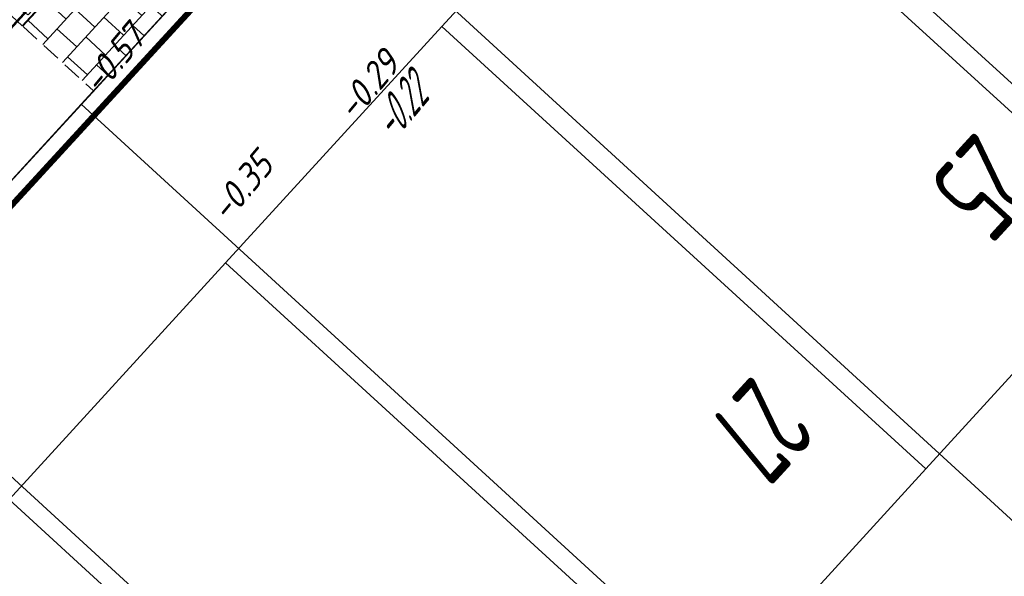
# Model space of a CAD drawing. Header units: metres. Extents: x 111546 to 149831, y 498798 to 507863.
# Tile 837 of 1056: x 111892 to 111909, y 501771 to 501781. Entities that reach past the tile are written whole.
import ezdxf
from ezdxf.enums import TextEntityAlignment as Align

# ---------------------------------------------------------------- set-up
doc = ezdxf.new("R2010")
doc.units = ezdxf.units.M
for name, pattern in [('DASHDOT', [25.4, 12.7, -6.35, 0, -6.35]), ('DASHED', [19.05, 12.7, -6.35]), ('VW-1-1_STREEP', [2, 1, -1])]:
    doc.linetypes.add(name, pattern=pattern)
for name, color, linetype in [('0-bs-hoogte dorpel', 130, 'Continuous'), ('0-hoogte mv-bestaand', 253, 'Continuous'), ('0-werkgrens', 210, 'FENCELINE1'), ('3-NW-HV-316010+318010-Afwerken zandbed voor wegfundering en menggranulaat-opp', 20, 'Continuous'), ('3-nw-markering', 7, 'Continuous'), ('3-vw-HV-304010-Opbreken tegels-opp', 150, 'AI-KADASTRAAL'), ('B01_HOOFDGEBOUW', 1, 'Continuous'), ('B07_TUSSENMUUR', 1, 'Continuous'), ('V03_KNTTEGELPAD', 252, 'Continuous'), ('Z02_HUISNUMMER', 7, 'Continuous')]:
    doc.layers.add(name, color=color, linetype=linetype)
for name, color, linetype, lineweight in [('0-kadastrale percelen', 253, 'AI-KADASTRAAL', 9), ('3-nw-arcering-trottoir', 2, 'Continuous', 15), ('3-nw-band-irb 50x20', 2, 'Continuous', 13), ('3-nw-materiaalscheiding-', 7, 'DASHED', 13)]:
    doc.layers.add(name, color=color, linetype=linetype, lineweight=lineweight)
doc.styles.get("Standard").update_dxf_attribs({"font": 'isocp-ie.shx'})
doc.styles.add('veysel', font='isocp-ie.shx', dxfattribs={"height": 0.1})
doc.linetypes.add('AI-KADASTRAAL', pattern='A,5.5,-2,["K",Standard,S=1.8,R=0,X=0,Y=-0.9],-2,5.5,-2,[5,NLCS.SHX,S=0.75,R=0,X=0,Y=0],-2', length=19)
doc.linetypes.add('FENCELINE1', pattern='A,6.35,-2.54,[133,ltypeshp.shx,S=2.54,R=0,X=-2.54,Y=0],-2.54,25.4', length=36.83)
pattern_1 = [(294.51638, (112010.33835, 501946.37295), (-0.2375469, -0.6359021), [0.4, -0.56]), (294.51638, (112010.27896, 501946.21397), (-0.2375469, -0.6359021), [0.16, -0.8]), (294.51638, (112010.49732, 501946.31356), (-0.2375469, -0.6359021), [0.16, -0.8])]

# ---------------------------------------------------------------- blocks, each defined once
blk = doc.blocks.new('3-inritblok 50 L')
blk.add_lwpolyline([(0, 0), (0.5, 0), (0.5, 0.5), (0, 0.5)], close=True)
for points in [[(0, 0.5), (0.5, 0.5)], [(0.5, 0.5), (0.5, 0)], [(0.5, 0.45), (0.2, 0.45), (0.1, 0)]]:
    blk.add_lwpolyline(points)
blk = doc.blocks.new('3-inritblok 50 R')
blk.add_lwpolyline([(0, 0), (0.5, 0), (0.5, 0.5), (0, 0.5)], close=True)
for points in [[(0, 0.5), (0.5, 0.5)], [(0.5, 0.5), (0.5, 0)], [(0, 0.45), (0.3, 0.45), (0.4, 0)]]:
    blk.add_lwpolyline(points)
blk = doc.blocks.new('3-inritblok 50')
blk.add_lwpolyline([(0, 0), (0, 0.5), (0.5, 0.5), (0.5, 0)], close=True)
blk.add_lwpolyline([(0, 0.45), (0.5, 0.45)])
blk = doc.blocks.new('*U551')
for name, p in [('3-inritblok 50 L', (0, 0)), ('3-inritblok 50', (0.5, 0)), ('3-inritblok 50', (1, 0)), ('3-inritblok 50', (1.5, 0)), ('3-inritblok 50', (2, 0)), ('3-inritblok 50', (2.5, 0)), ('3-inritblok 50 R', (3, 0))]:
    blk.add_blockref(name, p)

msp = doc.modelspace()

# ---------------------------------------------------------------- hatches: boundary and pattern name
at = {"layer": '3-nw-arcering-trottoir'}
h = msp.add_hatch(dxfattribs=at)
h.set_pattern_fill('AVH-TEGEL_300X300_HALFST', color=256, scale=1.5, angle=90, style=0, pattern_type=2)
h.set_pattern_definition([(137.5821, (111924.0988, 501842.5814), (-0.48398, 0.1374349), [0.45, -0.45]), (227.5821, (111924.0988, 501842.5814), (0.33221, -0.30354), [])])
h.paths.add_polyline_path([(111894.7643, 501783.1283), (111895.9568, 501782.0387), (111893.596, 501779.4548), (111892.3959, 501780.5513)])
at = {"layer": '3-vw-HV-304010-Opbreken tegels-opp', "ltscale": 0.01}
h = msp.add_hatch(dxfattribs=at)
h.set_pattern_fill('GOST_GLASS', color=256, scale=0.08)
h.set_pattern_definition(pattern_1)
h.paths.add_polyline_path([(111898.5089, 501778.3878), (111899.4559, 501779.3095), (111899.0569, 501780.1651), (111898.1099, 501779.2433)], flags=9)
h = msp.add_hatch(dxfattribs=at)
h.set_pattern_fill('GOST_GLASS', color=256, scale=0.08)
h.set_pattern_definition(pattern_1)
h.paths.add_polyline_path([(111908.3075, 501779.234), (111907.0189, 501777.8273), (111908.6642, 501776.3203), (111909.9527, 501777.727)], flags=9)
h = msp.add_hatch(dxfattribs=at)
h.set_pattern_fill('GOST_GLASS', color=256, scale=0.08)
h.set_pattern_definition(pattern_1)
h.paths.add_polyline_path([(111904.6073, 501775.0781), (111903.3676, 501773.7248), (111904.9441, 501772.2807), (111906.1838, 501773.634)], flags=9)

# ---------------------------------------------------------------- linework, layer by layer
at = {"layer": '0-kadastrale percelen', "ltscale": 0.25}
for p, q in [((111900.688, 501787.188), (111918.833, 501770.576)), ((111897.037, 501783.21), (111915.186, 501766.594)), ((111893.386, 501779.233), (111911.539, 501762.611)), ((111907.893, 501758.63), (111889.734, 501775.255))]:
    msp.add_line(p, q, dxfattribs=at)
msp.add_lwpolyline([(111865.539, 501748.895), (111883.805, 501732.327), (111889.66, 501738.72), (111893.304, 501742.7), (111896.955, 501746.686), (111900.599, 501750.665), (111904.246, 501754.648), (111907.893, 501758.63), (111911.539, 501762.611), (111915.186, 501766.594), (111918.833, 501770.576), (111924.652, 501776.918), (111906.364, 501793.372), (111900.688, 501787.188), (111897.037, 501783.21), (111893.386, 501779.233), (111889.734, 501775.255), (111886.083, 501771.277), (111882.431, 501767.298), (111878.78, 501763.32), (111875.129, 501759.343), (111871.476, 501755.364)], close=True, dxfattribs=at)
at = {"layer": '0-werkgrens', "ltscale": 0.1, "const_width": 0.1}
msp.add_lwpolyline([(111865.9428, 501748.9135), (111883.7864, 501732.7287), (111889.4498, 501738.9125), (111893.0938, 501742.8925), (111896.7448, 501746.8785), (111900.3888, 501750.8575), (111904.0358, 501754.8405), (111907.6828, 501758.8225), (111911.3288, 501762.8035), (111914.9758, 501766.7865), (111918.6228, 501770.7685), (111924.2474, 501776.8986), (111906.3832, 501792.9714), (111900.898, 501786.9953), (111897.247, 501783.0173), (111893.5959, 501779.0403), (111889.9439, 501775.0623), (111886.293, 501771.0843), (111882.641, 501767.1053), (111878.99, 501763.1273), (111875.3389, 501759.1503), (111871.6859, 501755.1713)], close=True, dxfattribs=at)
at = {"layer": '3-NW-HV-316010+318010-Afwerken zandbed voor wegfundering en menggranulaat-opp', "const_width": 0.04}
msp.add_lwpolyline([(111885.5126, 501807.2607), (111890.1896, 501792.4643, -0.2685386), (111888.9623, 501786.9382), (111860.4469, 501755.9116), (111859.2031, 501754.8538, -0.4142136), (111854.3284, 501754.6482), (111853.4568, 501755.1777), (111841.6617, 501766.0181), (111839.7535, 501767.7719), (111835.8964, 501763.5751), (111836.3161, 501763.1893), (111876.9192, 501725.8727), (111896.1196, 501708.2263), (111899.9767, 501712.4231), (111865.4492, 501744.1559), (111865.3726, 501744.498, -0.4130276), (111865.0952, 501750.7724), (111898.3784, 501787.2824, 0.2956864), (111898.974, 501790.877), (111897.9326, 501793.2678), (111893.2508, 501804.0168, -0.2959952)], format="xyb", dxfattribs=at)
at = {"layer": '3-nw-markering', "linetype": 'VW-1-1_STREEP', "const_width": 0.1, "flags": 128}
for points in [[(111882.0384, 501668.4378), (111883.7075, 501670.4257, 0.1024983), (111950.1397, 501793.7265), (111961.8731, 501833.0593, -0.0206559), (111968.5282, 501852.4124), (111994.9588, 501920.0509), (112008.7605, 501957.4729)], [(111884.2225, 501666.6038), (111885.8705, 501668.6474, 0.1025141), (111952.817, 501792.8935), (111964.5504, 501832.2264, -0.0206559), (111971.1358, 501851.3764), (111997.5754, 501919.0382), (112011.3989, 501956.5192)]]:
    msp.add_lwpolyline(points, format="xyb", dxfattribs=at)
at = {"layer": '3-nw-materiaalscheiding-', "ltscale": 0.025}
msp.add_lwpolyline([(111892.4077, 501780.5405), (111893.5925, 501779.458)], dxfattribs=at)
at = {"layer": 'B01_HOOFDGEBOUW'}
for p, q in [((111899.437, 501780.541), (111903.069, 501784.509)), ((111895.805, 501776.573), (111899.437, 501780.541)), ((111911.19, 501777.089), (111907.558, 501773.121)), ((111892.174, 501772.605), (111895.805, 501776.573)), ((111907.558, 501773.121), (111903.926, 501769.153))]:
    msp.add_line(p, q, dxfattribs=at)
at = {"layer": 'B07_TUSSENMUUR'}
for p, q in [((111903.069, 501784.509), (111911.19, 501777.089)), ((111899.437, 501780.541), (111907.558, 501773.121)), ((111895.805, 501776.573), (111903.926, 501769.153)), ((111892.174, 501772.605), (111900.294, 501765.185))]:
    msp.add_line(p, q, dxfattribs=at)
at = {"layer": 'V03_KNTTEGELPAD'}
msp.add_lwpolyline([(111924.6, 501776.985), (111906.364, 501793.372), (111865.539, 501748.895)], dxfattribs=at)

# ---------------------------------------------------------------- block references
at = {"layer": '3-nw-band-irb 50x20', "ltscale": 0.03, "rotation": 227.4151050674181}
msp.add_blockref('*U551', (111894.3961, 501783.4666), dxfattribs=at)

# ---------------------------------------------------------------- texts
at = {"layer": '0-bs-hoogte dorpel', "oblique": 25, "width": 0.6}
msp.add_text('-0.22', height=0.6, rotation=50, dxfattribs=at).set_placement((111898.9298, 501778.9615), align=Align.CENTER)
at = {"layer": '0-hoogte mv-bestaand', "style": 'veysel', "oblique": 15}
for s, p in [('-0.57', (111894.0892, 501779.843)), ('-0.29', (111898.3589, 501779.4052)), ('-0.35', (111896.2375, 501777.7034))]:
    msp.add_text(s, height=0.45, rotation=50, dxfattribs=at).set_placement(p, align=Align.CENTER)
at = {"layer": 'Z02_HUISNUMMER', "linetype": 'DASHDOT', "width": 0.665036}
for s, p in [('25', (111908.405, 501778.809)), ('27', (111904.658, 501774.717))]:
    msp.add_text(s, height=1.5, rotation=227.51072, dxfattribs=at).set_placement(p)

doc.saveas('drawing.dxf')
